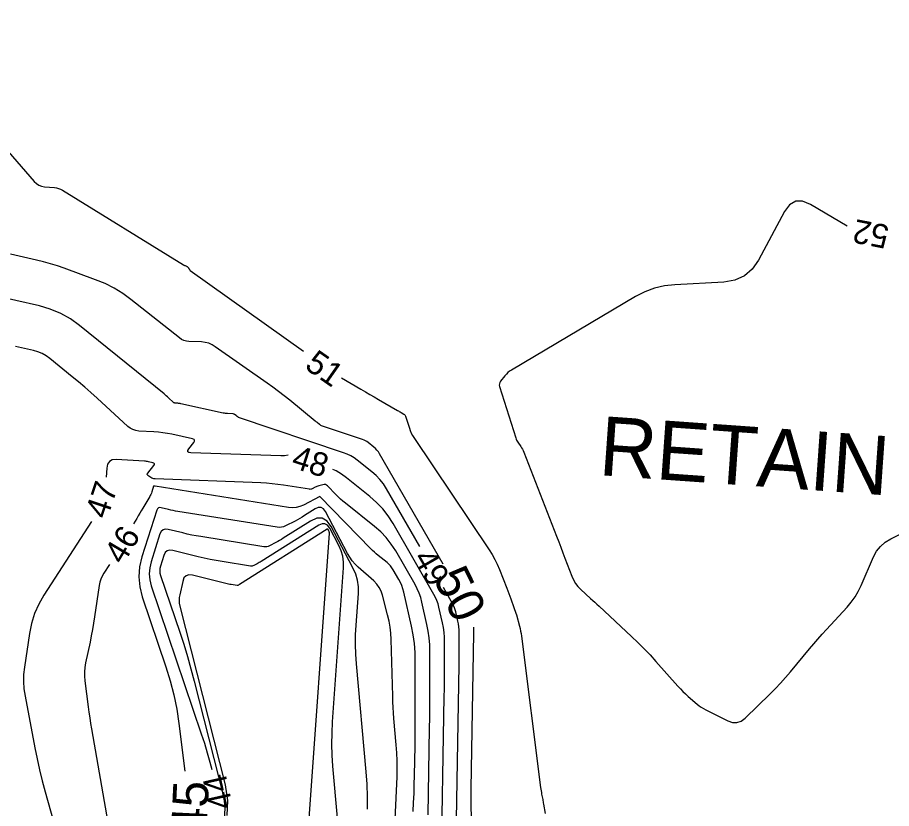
# Model space of a CAD drawing. Extents: x 2384780 to 2405861, y 547869 to 573706.
# Drawn here: x 2395683.2 to 2395757.1, y 552400.1 to 552467 of the extents above; entities that cross this region are included whole.
import ezdxf

# ---------------------------------------------------------------- set-up
doc = ezdxf.new("R2010")
doc.units = 0
for name, color, linetype in [('Breaklines', 7, 'Continuous'), ('Old_Level_60', 7, 'Continuous'), ('Old_Level_61', 7, 'Continuous'), ('Old_Level_63', 7, 'Continuous')]:
    doc.layers.add(name, color=color, linetype=linetype)

msp = doc.modelspace()

# ---------------------------------------------------------------- linework, layer by layer
at = {"layer": 'Old_Level_60'}
for points in [[(2395681.6415, 552456.536), (2395684.6155, 552453.163), (2395684.79875, 552452.989), (2395685.00375, 552452.85825), (2395685.23075, 552452.7705), (2395685.4795, 552452.726), (2395686.3275, 552452.6505), (2395686.50575, 552452.6245), (2395686.67775, 552452.5785), (2395686.84275, 552452.5125), (2395687.0015, 552452.42675), (2395697.22925, 552446.122), (2395697.2635, 552446.102), (2395697.2985, 552446.08375), (2395697.334, 552446.06675), (2395697.3705, 552446.0515), (2395697.49525, 552446.00225), (2395697.518, 552445.99175), (2395697.5395, 552445.979), (2395697.55925, 552445.96425), (2395697.5775, 552445.94675), (2395697.637, 552445.8845), (2395697.648, 552445.8725), (2395697.6585, 552445.86025), (2395697.6685, 552445.84775), (2395697.678, 552445.83475), (2395697.70875, 552445.79175), (2395697.715, 552445.7825), (2395697.72125, 552445.773), (2395697.727, 552445.76325), (2395697.7325, 552445.7535)], [(2395753.35825, 552449.3855), (2395750.2735, 552451.2275), (2395749.6045, 552451.507), (2395749.015, 552451.49875), (2395748.50525, 552451.2025), (2395748.0755, 552450.6185), (2395745.88075, 552446.52225), (2395745.345, 552445.7475), (2395744.67825, 552445.179), (2395743.8805, 552444.81675), (2395742.9515, 552444.66075), (2395738.797, 552444.43975), (2395737.922, 552444.3415), (2395737.07775, 552444.1415), (2395736.2645, 552443.84), (2395735.48175, 552443.437), (2395724.97975, 552437.22375), (2395724.826, 552437.12325), (2395724.6835, 552437.00975), (2395724.55225, 552436.8835), (2395724.432, 552436.7445), (2395724.058, 552436.2695), (2395723.9925, 552436.165), (2395723.95725, 552436.05525), (2395723.9515, 552435.93975), (2395723.9755, 552435.819), (2395725.34675, 552431.4795), (2395725.37875, 552431.38925), (2395725.417, 552431.302), (2395725.46125, 552431.2175), (2395725.51175, 552431.13625)], [(2395697.7325, 552445.7535), (2395697.77025, 552445.68225), (2395697.779, 552445.66775), (2395697.7895, 552445.6545), (2395697.80125, 552445.6425), (2395697.8145, 552445.63175), (2395707.386, 552438.80425)], [(2395717.222, 552422.287), (2395714.39925, 552427.1895), (2395714.14275, 552427.591), (2395713.852, 552427.963), (2395713.52725, 552428.30575), (2395713.1685, 552428.619), (2395711.9405, 552429.595), (2395711.6705, 552429.79125), (2395711.38675, 552429.962), (2395711.089, 552430.1075), (2395710.77725, 552430.22725), (2395701.89425, 552433.213), (2395701.89125, 552433.214), (2395701.8885, 552433.2155), (2395701.886, 552433.217), (2395701.8835, 552433.21875), (2395701.8755, 552433.22525), (2395701.874, 552433.22675), (2395701.87225, 552433.228), (2395701.8705, 552433.2295), (2395701.86875, 552433.23075), (2395701.77775, 552433.30525), (2395701.758, 552433.321), (2395701.738, 552433.3365), (2395701.71775, 552433.3515), (2395701.69725, 552433.366), (2395701.55225, 552433.468), (2395701.5205, 552433.48725), (2395701.48675, 552433.5015), (2395701.4515, 552433.51075), (2395701.41425, 552433.51475), (2395700.976, 552433.5335), (2395700.88225, 552433.5395), (2395700.789, 552433.5495), (2395700.6965, 552433.56375), (2395700.60425, 552433.582), (2395697.0175, 552434.37325), (2395696.95425, 552434.38575), (2395696.89075, 552434.396), (2395696.827, 552434.40325), (2395696.76275, 552434.40825), (2395696.5525, 552434.42025), (2395696.509, 552434.42625), (2395696.4685, 552434.43925), (2395696.43075, 552434.45925), (2395696.396, 552434.48625), (2395695.97175, 552434.87475), (2395695.88025, 552434.9575), (2395695.7875, 552435.03875), (2395695.6935, 552435.1185), (2395695.59825, 552435.19675), (2395688.45825, 552440.9895), (2395687.68025, 552441.5515), (2395686.854, 552442.01375), (2395685.9795, 552442.37675), (2395685.05675, 552442.64025), (2395681.0395, 552443.54675)], [(2395706.0945, 552430.02525), (2395705.78275, 552429.9745), (2395705.70925, 552429.9645), (2395705.63525, 552429.958), (2395705.561, 552429.955), (2395705.48675, 552429.956), (2395697.865, 552430.225), (2395697.699, 552430.252), (2395697.617, 552430.31825), (2395697.619, 552430.4235), (2395697.70475, 552430.568), (2395698.1225, 552431.104), (2395698.183, 552431.2085), (2395698.18575, 552431.292), (2395698.1305, 552431.35475), (2395698.01725, 552431.3965), (2395696.2575, 552431.78475), (2395695.8795, 552431.86025), (2395695.4995, 552431.92025), (2395695.1175, 552431.965), (2395694.73325, 552431.9945), (2395693.4745, 552432.0655), (2395693.21375, 552432.1015), (2395692.97025, 552432.1795), (2395692.74475, 552432.29925), (2395692.53675, 552432.46075), (2395689.93025, 552434.8485), (2395689.4155, 552435.31325), (2395688.894, 552435.76975), (2395688.3655, 552436.2185), (2395687.8305, 552436.6595), (2395685.92975, 552438.2015), (2395685.61375, 552438.42975), (2395685.278, 552438.6175), (2395684.92275, 552438.765), (2395684.548, 552438.872), (2395683.2915, 552439.1555), (2395683.02575, 552439.2255)], [(2395710.61, 552436.5505), (2395712.24725, 552435.59375), (2395712.621, 552435.376), (2395712.99525, 552435.15875), (2395713.36975, 552434.94225), (2395713.7445, 552434.72625), (2395715.347, 552433.80575), (2395715.421, 552433.763), (2395715.495, 552433.72025), (2395715.569, 552433.6775), (2395715.643, 552433.63475), (2395715.88425, 552433.4945), (2395715.93175, 552433.461), (2395715.971, 552433.421), (2395716.0015, 552433.374), (2395716.02375, 552433.32025), (2395716.34225, 552432.31225), (2395716.41775, 552432.09975), (2395716.50775, 552431.89425), (2395716.61225, 552431.6955), (2395716.731, 552431.504), (2395723.08875, 552422.01525), (2395723.33875, 552421.6195), (2395723.56625, 552421.21175), (2395723.771, 552420.79225), (2395723.9535, 552420.361), (2395724.5775, 552418.7655), (2395724.664, 552418.543), (2395724.74975, 552418.32), (2395724.83425, 552418.09675), (2395724.91825, 552417.87325), (2395725.19025, 552417.14225), (2395725.24675, 552416.985), (2395725.2995, 552416.82675), (2395725.34875, 552416.667), (2395725.3945, 552416.5065), (2395725.6525, 552415.5555), (2395725.704, 552415.351), (2395725.7485, 552415.14525), (2395725.786, 552414.938), (2395725.81625, 552414.72925), (2395727.44375, 552401.91225), (2395727.46275, 552401.77225), (2395727.484, 552401.63275), (2395727.50725, 552401.49375), (2395727.533, 552401.35475), (2395727.62025, 552400.902), (2395727.63875, 552400.805), (2395727.65625, 552400.70775), (2395727.67275, 552400.61025), (2395727.6885, 552400.51275), (2395727.816, 552399.705)], [(2395725.51175, 552431.13625), (2395725.76175, 552430.76325), (2395725.83475, 552430.64725), (2395725.9015, 552430.528), (2395725.9615, 552430.40525), (2395726.01475, 552430.279), (2395728.79575, 552423.17), (2395728.976, 552422.70625), (2395729.1545, 552422.2415), (2395729.331, 552421.77625), (2395729.50575, 552421.31), (2395730.07375, 552419.78375), (2395730.212, 552419.47), (2395730.3845, 552419.1795), (2395730.591, 552418.91225), (2395730.83175, 552418.668), (2395731.674, 552417.9085), (2395731.85425, 552417.7455), (2395732.0335, 552417.5815), (2395732.21225, 552417.41675), (2395732.39025, 552417.2515), (2395735.14375, 552414.6825), (2395735.67375, 552414.17625), (2395736.1915, 552413.658), (2395736.69675, 552413.1275), (2395737.1895, 552412.585), (2395739.0525, 552410.48575), (2395739.2605, 552410.25925), (2395739.47575, 552410.0405), (2395739.6985, 552409.829), (2395739.9285, 552409.62525), (2395740.69225, 552408.9715), (2395740.85975, 552408.837), (2395741.03425, 552408.71325), (2395741.216, 552408.6005), (2395741.40525, 552408.499), (2395743.28225, 552407.562), (2395743.6745, 552407.4255), (2395744.04675, 552407.41725), (2395744.39925, 552407.53775), (2395744.73175, 552407.7865), (2395746.8535, 552409.84475), (2395747.302, 552410.2915), (2395747.73825, 552410.7495), (2395748.162, 552411.21925), (2395748.57375, 552411.7), (2395750.19325, 552413.64375), (2395750.54275, 552414.058), (2395750.89725, 552414.468), (2395751.25675, 552414.8735), (2395751.6215, 552415.27475), (2395753.3635, 552417.16825), (2395753.7175, 552417.58675), (2395754.0325, 552418.03), (2395754.309, 552418.49875), (2395754.5465, 552418.9925), (2395755.5885, 552421.411), (2395755.84725, 552421.89525), (2395756.17675, 552422.312), (2395756.5775, 552422.661), (2395757.049, 552422.9425), (2395759.8845, 552424.32675)], [(2395693.95425, 552429.51025), (2395691.5515, 552429.6455), (2395691.2185, 552429.617), (2395690.97425, 552429.48875), (2395690.8185, 552429.261), (2395690.75175, 552428.9335), (2395690.70525, 552428.155)], [(2395717.9225, 552399.6175), (2395718.04875, 552406.93075), (2395718.06225, 552407.812), (2395718.072, 552408.69325), (2395718.07825, 552409.57475), (2395718.08075, 552410.456), (2395718.08325, 552413.39825), (2395718.06775, 552413.982), (2395718.02, 552414.56225), (2395717.94025, 552415.139), (2395717.8285, 552415.712), (2395717.4105, 552417.5785), (2395717.30675, 552417.97275), (2395717.174, 552418.356), (2395717.0125, 552418.728), (2395716.8225, 552419.08875), (2395715.1925, 552421.92), (2395714.81825, 552422.50525), (2395714.3945, 552423.04775), (2395713.921, 552423.5475), (2395713.39775, 552424.00425), (2395710.936, 552425.96075), (2395710.727, 552426.1325), (2395710.52375, 552426.3105), (2395710.326, 552426.49475), (2395710.13425, 552426.68525), (2395709.4105, 552427.4275), (2395709.32775, 552427.4945), (2395709.2375, 552427.53325), (2395709.13975, 552427.5435), (2395709.03475, 552427.52575), (2395708.67975, 552427.421), (2395708.6045, 552427.39675), (2395708.5305, 552427.369), (2395708.45775, 552427.338), (2395708.3865, 552427.30325), (2395708.1355, 552427.174), (2395708.081, 552427.15075), (2395708.02475, 552427.137), (2395707.96725, 552427.1325), (2395707.90825, 552427.1375), (2395705.70025, 552427.488), (2395705.2265, 552427.556), (2395704.75125, 552427.60975), (2395704.2745, 552427.649), (2395703.7965, 552427.674), (2395694.8345, 552428.00875), (2395694.74175, 552428.01875), (2395694.6535, 552428.04175), (2395694.56975, 552428.07775), (2395694.4905, 552428.12675), (2395694.23875, 552428.308), (2395694.1965, 552428.3485), (2395694.178, 552428.3925), (2395694.1835, 552428.43975), (2395694.2125, 552428.4905), (2395694.72775, 552429.152), (2395694.776, 552429.235), (2395694.778, 552429.3015), (2395694.734, 552429.35125), (2395694.644, 552429.3845), (2395694.2745, 552429.466), (2395694.195, 552429.482), (2395694.11525, 552429.4945), (2395694.035, 552429.504), (2395693.95425, 552429.51025)], [(2395719.03575, 552394.504), (2395719.2965, 552409.60975), (2395719.306, 552410.23625), (2395719.313, 552410.86275), (2395719.31725, 552411.48925), (2395719.319, 552412.11575), (2395719.321, 552414.207), (2395719.30975, 552414.622), (2395719.276, 552415.0345), (2395719.21925, 552415.44425), (2395719.13975, 552415.85175), (2395718.84275, 552417.1785), (2395718.76875, 552417.45875), (2395718.6745, 552417.731), (2395718.55975, 552417.9955), (2395718.42475, 552418.252), (2395714.97475, 552424.244), (2395714.5635, 552424.88725), (2395714.09775, 552425.4835), (2395713.5775, 552426.0325), (2395713.0025, 552426.53475), (2395711.035, 552428.0985), (2395710.60225, 552428.413), (2395710.14725, 552428.687), (2395709.88425, 552428.81525)], [(2395716.665, 552399.8815), (2395716.705, 552400.64725), (2395716.737, 552401.41325), (2395716.76175, 552402.1795), (2395716.77875, 552402.946), (2395716.822, 552405.4505), (2395716.83, 552405.98725), (2395716.836, 552406.524), (2395716.83975, 552407.06075), (2395716.84125, 552407.5975), (2395716.84575, 552412.5895), (2395716.8255, 552413.342), (2395716.76425, 552414.09), (2395716.66125, 552414.8335), (2395716.517, 552415.57225), (2395715.8745, 552418.4425), (2395715.80075, 552418.72225), (2395715.70675, 552418.994), (2395715.59225, 552419.25775), (2395715.4575, 552419.5135), (2395714.98375, 552420.3365), (2395714.875, 552420.5065), (2395714.75175, 552420.66425), (2395714.61425, 552420.8095), (2395714.462, 552420.94225), (2395713.70075, 552421.54725), (2395713.53975, 552421.6795), (2395713.38325, 552421.8165), (2395713.23125, 552421.95825), (2395713.0835, 552422.105), (2395708.78175, 552426.5165), (2395708.78025, 552426.5175), (2395708.77875, 552426.51825), (2395708.77725, 552426.5185), (2395708.7755, 552426.51825), (2395708.7695, 552426.5165), (2395708.76825, 552426.516), (2395708.767, 552426.5155), (2395708.76575, 552426.515), (2395708.7645, 552426.5145), (2395707.37825, 552425.79975), (2395707.077, 552425.67225), (2395706.7675, 552425.59625), (2395706.44975, 552425.5715), (2395706.12375, 552425.59825), (2395694.85175, 552427.3885), (2395694.83675, 552427.391), (2395694.82175, 552427.394), (2395694.80675, 552427.397), (2395694.79175, 552427.40075), (2395694.74325, 552427.4125), (2395694.73375, 552427.4135), (2395694.726, 552427.41125), (2395694.72025, 552427.406), (2395694.716, 552427.39725), (2395694.56125, 552426.91125), (2395694.52525, 552426.8085), (2395694.4835, 552426.70825), (2395694.436, 552426.6105), (2395694.38275, 552426.5155), (2395693.7935, 552425.529), (2395693.6675, 552425.31725), (2395693.54275, 552425.105), (2395693.419, 552424.89225), (2395693.2965, 552424.67875), (2395693.0245, 552424.20325)], [(2395689.4615, 552424.40075), (2395685.43, 552418.17025), (2395684.9945, 552417.41275), (2395684.64625, 552416.62225), (2395684.3855, 552415.79875), (2395684.2125, 552414.94225), (2395683.7895, 552412.0905), (2395683.72475, 552411.48), (2395683.7115, 552410.87025), (2395683.74975, 552410.262), (2395683.83975, 552409.6545), (2395684.674, 552405.27625), (2395684.8625, 552404.34025), (2395685.0705, 552403.409), (2395685.29825, 552402.48225), (2395685.5455, 552401.56), (2395687.89975, 552393.1365)], [(2395712.809, 552400.0875), (2395712.80375, 552401.137), (2395712.76325, 552402.1855), (2395712.687, 552403.23325), (2395711.86875, 552412.36225), (2395711.81175, 552413.18175), (2395711.78775, 552414.0015), (2395711.79675, 552414.82175), (2395711.83875, 552415.642), (2395712.0295, 552418.3225), (2395712.03175, 552418.88875), (2395711.95625, 552419.43875), (2395711.80325, 552419.97225), (2395711.57275, 552420.4895), (2395709.7255, 552423.98125), (2395709.38425, 552424.44975), (2395708.98025, 552424.68325), (2395708.51375, 552424.682), (2395707.9845, 552424.44575), (2395705.675, 552422.9895), (2395705.521, 552422.89475), (2395705.365, 552422.80325), (2395705.207, 552422.71525), (2395705.047, 552422.6305), (2395704.5215, 552422.3595), (2395704.40725, 552422.31125), (2395704.29, 552422.2825), (2395704.1695, 552422.27325), (2395704.046, 552422.28325), (2395698.7005, 552423.13225), (2395698.3175, 552423.19725), (2395697.93625, 552423.27025), (2395697.5565, 552423.35125), (2395697.1785, 552423.4405), (2395695.94625, 552423.74475), (2395695.70475, 552423.7695), (2395695.50875, 552423.713), (2395695.35825, 552423.5755), (2395695.253, 552423.357), (2395694.5015, 552420.997), (2395694.38175, 552420.49175), (2395694.34475, 552419.987), (2395694.3905, 552419.48325), (2395694.519, 552418.98), (2395698.75, 552406.4465), (2395699.008, 552405.657), (2395699.2505, 552404.86275), (2395699.4775, 552404.06425), (2395699.6395, 552403.44825)], [(2395710.27475, 552399.35075), (2395709.8835, 552403.716), (2395709.8185, 552404.6515), (2395709.79125, 552405.58725), (2395709.8015, 552406.52375), (2395709.84925, 552407.46025), (2395710.777, 552420.4895), (2395710.779, 552420.986), (2395710.71275, 552421.46825), (2395710.57875, 552421.93625), (2395710.3765, 552422.38975), (2395709.605, 552423.848), (2395709.423, 552424.09775), (2395709.2075, 552424.22225), (2395708.95875, 552424.22175), (2395708.67625, 552424.09575), (2395703.8245, 552421.03625), (2395703.73825, 552420.98325), (2395703.651, 552420.932), (2395703.5625, 552420.88275), (2395703.473, 552420.83525), (2395703.1785, 552420.6835), (2395703.1145, 552420.6565), (2395703.049, 552420.6405), (2395702.9815, 552420.63525), (2395702.91225, 552420.64075), (2395700.51575, 552421.0215), (2395700.00325, 552421.1085), (2395699.493, 552421.20625), (2395698.985, 552421.31475), (2395698.479, 552421.434), (2395696.33475, 552421.9635), (2395696.07475, 552421.99), (2395695.8635, 552421.92925), (2395695.70125, 552421.781), (2395695.588, 552421.5455), (2395695.2975, 552420.63325), (2395695.25125, 552420.438), (2395695.23675, 552420.243), (2395695.2545, 552420.048), (2395695.30425, 552419.8535), (2395696.92175, 552415.062), (2395697.25825, 552414.03225), (2395697.5745, 552412.99675), (2395697.8705, 552411.955), (2395698.146, 552410.90725), (2395700.61275, 552401.14625), (2395700.742, 552400.32875), (2395700.7105, 552399.53425)], [(2395707.74775, 552397.7045), (2395709.57975, 552423.43075), (2395709.58, 552423.476), (2395709.574, 552423.51975), (2395709.56175, 552423.5625), (2395709.54325, 552423.6035), (2395709.47325, 552423.73625), (2395709.45675, 552423.759), (2395709.437, 552423.77025), (2395709.4145, 552423.77025), (2395709.38875, 552423.75875), (2395701.97425, 552419.08325), (2395701.95575, 552419.07175), (2395701.937, 552419.06075), (2395701.918, 552419.05025), (2395701.89875, 552419.04), (2395701.8355, 552419.0075), (2395701.822, 552419.00175), (2395701.80775, 552418.99825), (2395701.79325, 552418.99725), (2395701.7785, 552418.9985), (2395701.2645, 552419.08), (2395701.15475, 552419.09875), (2395701.04525, 552419.1195), (2395700.93625, 552419.143), (2395700.82775, 552419.1685), (2395698.0135, 552419.8635), (2395697.70425, 552419.8945), (2395697.461, 552419.81825), (2395697.28375, 552419.635), (2395697.17275, 552419.3445), (2395696.91825, 552418.22075), (2395696.878, 552417.98), (2395696.86675, 552417.73975), (2395696.884, 552417.49975), (2395696.93025, 552417.26025), (2395700.75325, 552402.13275), (2395700.96025, 552400.82225), (2395700.90975, 552399.54875)], [(2395690.97875, 552420.767), (2395690.50775, 552420.03925), (2395690.36625, 552419.79325), (2395690.25325, 552419.5365), (2395690.1685, 552419.269), (2395690.11225, 552418.991), (2395689.7205, 552416.3475), (2395689.63625, 552415.80775), (2395689.544, 552415.26975), (2395689.4435, 552414.733), (2395689.335, 552414.1975), (2395688.967, 552412.45125), (2395688.90375, 552412.0765), (2395688.87225, 552411.70025), (2395688.87225, 552411.32275), (2395688.904, 552410.944), (2395689.178, 552408.749), (2395689.2395, 552408.279), (2395689.307, 552407.81), (2395689.38025, 552407.34175), (2395689.45925, 552406.8745), (2395691.2745, 552396.5405)], [(2395720.14825, 552389.36125), (2395720.544, 552412.289), (2395720.54975, 552412.6605), (2395720.55375, 552413.032), (2395720.5565, 552413.40375), (2395720.5575, 552413.77525), (2395720.5585, 552415.01575), (2395720.552, 552415.262), (2395720.532, 552415.5065), (2395720.49825, 552415.74975), (2395720.451, 552415.99125), (2395720.275, 552416.77825), (2395720.231, 552416.9445), (2395720.17525, 552417.10625), (2395720.107, 552417.263), (2395720.027, 552417.415), (2395719.21775, 552418.8205)]]:
    msp.add_lwpolyline(points, dxfattribs=at)
at = {"layer": 'Old_Level_61'}
for points in [[(2395719.193, 552420.8095), (2395713.82375, 552430.135), (2395713.72175, 552430.2945), (2395713.60625, 552430.4425), (2395713.477, 552430.57875), (2395713.3345, 552430.70325), (2395712.84625, 552431.09125), (2395712.739, 552431.1695), (2395712.626, 552431.23725), (2395712.50775, 552431.29525), (2395712.38375, 552431.34275), (2395708.9895, 552432.4835), (2395708.921, 552432.51), (2395708.856, 552432.54225), (2395708.794, 552432.58025), (2395708.73525, 552432.624), (2395708.5485, 552432.7765), (2395708.5085, 552432.809), (2395708.4685, 552432.84175), (2395708.4285, 552432.8745), (2395708.3885, 552432.907), (2395706.225, 552434.67375), (2395705.758, 552435.048), (2395705.2845, 552435.4135), (2395704.8045, 552435.7705), (2395704.318, 552436.11875), (2395699.932, 552439.1985), (2395699.66075, 552439.3625), (2395699.3745, 552439.48375), (2395699.074, 552439.56175), (2395698.75875, 552439.597), (2395697.70525, 552439.64175), (2395697.48575, 552439.66775), (2395697.27825, 552439.7265), (2395697.08275, 552439.81775), (2395696.89975, 552439.94175), (2395692.79925, 552443.19125), (2395692.10275, 552443.69975), (2395691.37225, 552444.148), (2395690.608, 552444.536), (2395689.81025, 552444.86375), (2395687.14875, 552445.83575), (2395686.5755, 552446.03475), (2395685.997, 552446.215), (2395685.413, 552446.37675), (2395684.8235, 552446.51975), (2395682.60725, 552447.02025)], [(2395714.94325, 552395.05475), (2395715.29975, 552402.83025), (2395715.3195, 552403.50775), (2395715.31625, 552404.185), (2395715.29, 552404.8615), (2395715.24075, 552405.5375), (2395715.043, 552407.745), (2395715.00425, 552408.21825), (2395714.973, 552408.692), (2395714.949, 552409.16625), (2395714.9325, 552409.64075), (2395714.8025, 552414.43475), (2395714.77325, 552414.96025), (2395714.714, 552415.4815), (2395714.625, 552415.99825), (2395714.506, 552416.511), (2395714.06825, 552418.17875), (2395713.95175, 552418.52225), (2395713.78975, 552418.83775), (2395713.5825, 552419.12575), (2395713.32975, 552419.38575), (2395712.026, 552420.5505), (2395711.75975, 552420.81025), (2395711.5195, 552421.0905), (2395711.30525, 552421.391), (2395711.117, 552421.712), (2395709.244, 552425.252), (2395709.075, 552425.484), (2395708.87475, 552425.6), (2395708.6435, 552425.59925), (2395708.38125, 552425.48225), (2395707.4735, 552424.90975), (2395707.27775, 552424.7895), (2395707.0795, 552424.67325), (2395706.87875, 552424.5615), (2395706.67575, 552424.45375), (2395705.88075, 552424.044), (2395705.708, 552423.971), (2395705.53075, 552423.9275), (2395705.3485, 552423.91325), (2395705.1615, 552423.9285), (2395696.77625, 552425.26025), (2395696.577, 552425.29425), (2395696.379, 552425.332), (2395696.18175, 552425.37425), (2395695.98525, 552425.4205), (2395695.34475, 552425.57875), (2395695.21925, 552425.5915), (2395695.1175, 552425.56225), (2395695.03925, 552425.49075), (2395694.9845, 552425.377), (2395693.7255, 552421.4235), (2395693.525, 552420.57675), (2395693.463, 552419.73125), (2395693.5395, 552418.887), (2395693.75475, 552418.044), (2395695.75175, 552412.12825), (2395696.1165, 552410.9515), (2395696.42075, 552409.76075), (2395696.6645, 552408.55625), (2395696.8475, 552407.338), (2395697.35275, 552403.2905)], [(2395721.60725, 552399.228), (2395721.564, 552400.50825), (2395721.56425, 552401.791), (2395721.7915, 552414.968), (2395721.7935, 552415.08475), (2395721.79475, 552415.2015), (2395721.7955, 552415.31825), (2395721.79575, 552415.435), (2395721.796, 552415.48475)]]:
    msp.add_lwpolyline(points, dxfattribs=at)
at = {"layer": 'Old_Level_63'}
msp.add_circle((2395683.23554, 552555.58852), 187.93516, dxfattribs=at)

# ---------------------------------------------------------------- texts
at = {"layer": 'Breaklines'}
msp.add_text('RETAIN', height=5, rotation=355.9640306, dxfattribs=at).set_placement((2395732.29225, 552428.34275))
at = {"layer": 'Old_Level_60'}
for s, rotation, p in [('52', 168.9940139, (2395757.022, 552449.42575)), ('51', 325.0440694, (2395707.39675, 552437.40425)), ('48', 342.2945333, (2395706.27125, 552429.00725)), ('47', 71.6716056, (2395690.78175, 552424.54025)), ('46', 59.2309111, (2395692.13325, 552420.68375)), ('49', 299.9314944, (2395716.6145, 552421.3375)), ('44', 102.6460139, (2395701.43125, 552400.28425))]:
    msp.add_text(s, height=2, rotation=rotation, dxfattribs=at).set_placement(p)
at = {"layer": 'Old_Level_61'}
for s, rotation, p in [('50', 296.0505278, (2395718.305, 552419.673)), ('45', 87.2403861, (2395699.1765, 552397.95025))]:
    msp.add_text(s, height=3, rotation=rotation, dxfattribs=at).set_placement(p)

doc.saveas('drawing.dxf')
